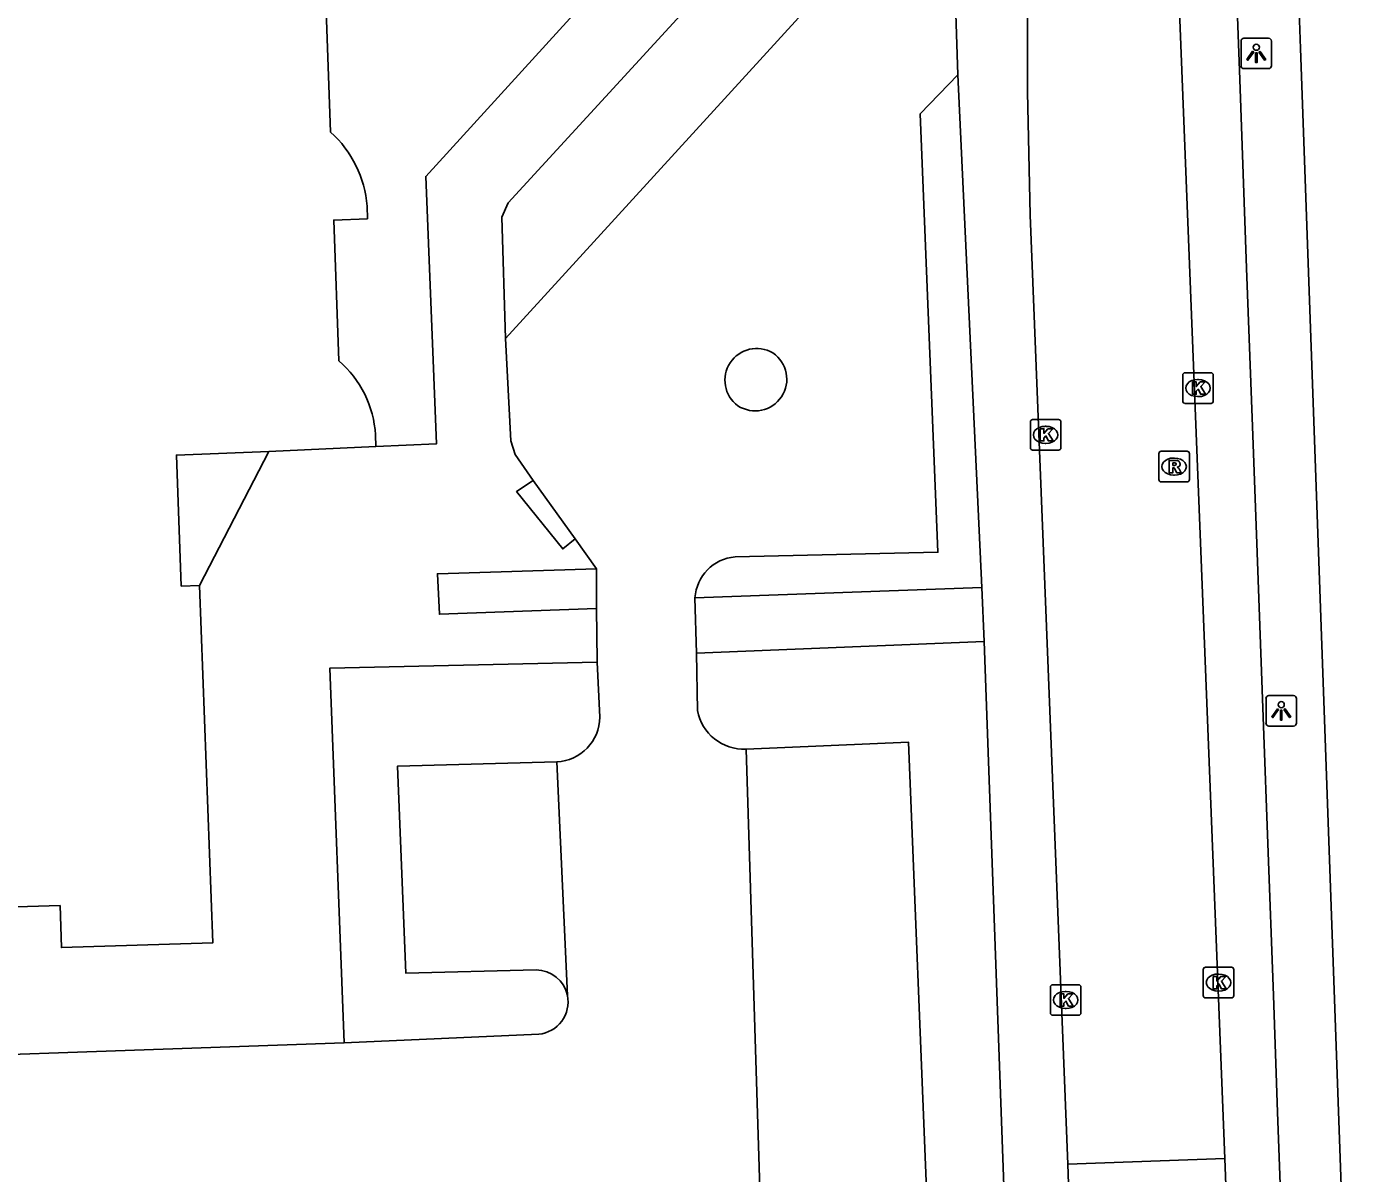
# Model space of a CAD drawing. Extents: x 161084 to 161928, y 385355 to 386522.
# Drawn here: x 161526.81 to 161570.12, y 386405.76 to 386443.32 of the extents above; entities that cross this region are included whole.
import ezdxf

# ---------------------------------------------------------------- set-up
doc = ezdxf.new("R2010")
doc.units = 0
for name, color, linetype in [('IMGEO_Kolk', 7, 'Continuous'), ('IMGEO_Lichtpunt', 7, 'Continuous'), ('IMGEO_Muur', 7, 'Continuous'), ('IMGEO_Pand', 7, 'Continuous'), ('IMGEO_Parkeervlak_open', 7, 'Continuous'), ('IMGEO_Rijbaan_lokaal_open', 7, 'Continuous'), ('IMGEO_Rioolput', 7, 'Continuous'), ('IMGEO_Voetpad_open', 7, 'Continuous')]:
    doc.layers.add(name, color=color, linetype=linetype)

msp = doc.modelspace()

# ---------------------------------------------------------------- linework, layer by layer
at = {"layer": 'IMGEO_Kolk'}
for p, q in [((161564.662, 386431.052), (161564.662, 386431.904)), ((161564.737, 386431.978), (161565.589, 386431.978)), ((161565.663, 386431.904), (161565.663, 386431.052)), ((161565.15, 386431.758), (161565.175, 386431.758)), ((161565.173, 386431.198), (161565.148, 386431.198)), ((161565.589, 386430.978), (161564.737, 386430.978)), ((161559.674, 386429.52), (161559.674, 386430.372)), ((161559.749, 386430.446), (161560.601, 386430.446)), ((161560.162, 386430.226), (161560.187, 386430.226)), ((161560.675, 386430.372), (161560.675, 386429.52)), ((161560.601, 386429.446), (161559.749, 386429.446)), ((161560.185, 386429.666), (161560.16, 386429.666)), ((161565.335, 386411.588), (161565.335, 386412.44)), ((161565.41, 386412.514), (161566.262, 386412.514)), ((161566.336, 386412.44), (161566.336, 386411.588)), ((161565.823, 386412.294), (161565.848, 386412.294)), ((161560.331, 386411.019), (161560.331, 386411.871)), ((161560.406, 386411.945), (161561.258, 386411.945)), ((161560.819, 386411.725), (161560.844, 386411.725)), ((161561.332, 386411.871), (161561.332, 386411.019)), ((161565.846, 386411.734), (161565.821, 386411.734)), ((161560.842, 386411.165), (161560.817, 386411.165)), ((161566.262, 386411.514), (161565.41, 386411.514)), ((161561.258, 386410.945), (161560.406, 386410.945))]:
    msp.add_line(p, q, dxfattribs=at)
for points in [[(161564.662, 386431.052), (161564.662, 386431.904)], [(161564.737, 386431.978), (161565.589, 386431.978)], [(161565.663, 386431.904), (161565.663, 386431.052)], [(161564.983, 386431.678), (161565.106, 386431.678), (161565.106, 386431.527), (161565.236, 386431.678), (161565.4, 386431.678), (161565.254, 386431.527), (161565.407, 386431.278), (161565.255, 386431.278), (161565.17, 386431.442), (161565.106, 386431.375), (161565.106, 386431.278), (161564.983, 386431.278), (161564.983, 386431.678)], [(161565.589, 386430.978), (161564.737, 386430.978)], [(161559.674, 386429.52), (161559.674, 386430.372)], [(161559.749, 386430.446), (161560.601, 386430.446)], [(161560.675, 386430.372), (161560.675, 386429.52)], [(161559.995, 386430.146), (161560.118, 386430.146), (161560.118, 386429.995), (161560.248, 386430.146), (161560.412, 386430.146), (161560.266, 386429.995), (161560.419, 386429.746), (161560.267, 386429.746), (161560.182, 386429.91), (161560.118, 386429.843), (161560.118, 386429.746), (161559.995, 386429.746), (161559.995, 386430.146)], [(161560.601, 386429.446), (161559.749, 386429.446)], [(161565.335, 386411.588), (161565.335, 386412.44)], [(161565.41, 386412.514), (161566.262, 386412.514)], [(161566.336, 386412.44), (161566.336, 386411.588)], [(161565.656, 386412.214), (161565.779, 386412.214), (161565.779, 386412.063), (161565.909, 386412.214), (161566.073, 386412.214), (161565.927, 386412.063), (161566.08, 386411.814), (161565.928, 386411.814), (161565.843, 386411.978), (161565.779, 386411.911), (161565.779, 386411.814), (161565.656, 386411.814), (161565.656, 386412.214)], [(161560.331, 386411.019), (161560.331, 386411.871)], [(161560.406, 386411.945), (161561.258, 386411.945)], [(161560.652, 386411.645), (161560.775, 386411.645), (161560.775, 386411.494), (161560.905, 386411.645), (161561.069, 386411.645), (161560.923, 386411.494), (161561.076, 386411.245), (161560.924, 386411.245), (161560.839, 386411.409), (161560.775, 386411.342), (161560.775, 386411.245), (161560.652, 386411.245), (161560.652, 386411.645)], [(161561.332, 386411.871), (161561.332, 386411.019)], [(161566.262, 386411.514), (161565.41, 386411.514)], [(161561.258, 386410.945), (161560.406, 386410.945)]]:
    msp.add_lwpolyline(points, dxfattribs=at)
for centre, start, end in [((161564.739, 386431.902), 91.552, 178.448), ((161564.739, 386431.902), 91.552, 178.448), ((161565.587, 386431.902), 1.552, 88.448), ((161565.587, 386431.902), 1.552, 88.448), ((161564.739, 386431.054), 181.552, 268.448), ((161564.739, 386431.054), 181.552, 268.448), ((161565.587, 386431.054), 271.552, 358.448), ((161565.587, 386431.054), 271.552, 358.448), ((161559.751, 386430.37), 91.552, 178.448), ((161559.751, 386430.37), 91.552, 178.448), ((161560.599, 386430.37), 1.552, 88.448), ((161560.599, 386430.37), 1.552, 88.448), ((161559.751, 386429.522), 181.552, 268.448), ((161559.751, 386429.522), 181.552, 268.448), ((161560.599, 386429.522), 271.552, 358.448), ((161560.599, 386429.522), 271.552, 358.448), ((161565.412, 386412.438), 91.552, 178.448), ((161565.412, 386412.438), 91.552, 178.448), ((161566.26, 386412.438), 1.552, 88.448), ((161566.26, 386412.438), 1.552, 88.448), ((161560.408, 386411.869), 91.552, 178.448), ((161560.408, 386411.869), 91.552, 178.448), ((161561.256, 386411.869), 1.552, 88.448), ((161561.256, 386411.869), 1.552, 88.448), ((161565.412, 386411.59), 181.552, 268.448), ((161565.412, 386411.59), 181.552, 268.448), ((161566.26, 386411.59), 271.552, 358.448), ((161566.26, 386411.59), 271.552, 358.448), ((161560.408, 386411.021), 181.552, 268.448), ((161560.408, 386411.021), 181.552, 268.448), ((161561.256, 386411.021), 271.552, 358.448), ((161561.256, 386411.021), 271.552, 358.448)]:
    msp.add_arc(centre, 0.0765, start, end, dxfattribs=at)
for centre, major_axis, ratio, start_param, end_param in [((161565.149, 386431.478), (-0.387, 0.002), 0.722429, 4.712389, 7.853982), ((161565.174, 386431.478), (-0.39, 0.002), 0.717154, 1.570796, 4.712389), ((161560.161, 386429.946), (-0.387, 0.002), 0.722429, 4.712389, 7.853982), ((161560.186, 386429.946), (-0.39, 0.002), 0.717154, 1.570796, 4.712389), ((161565.822, 386412.014), (-0.387, 0.002), 0.722429, 4.712389, 7.853982), ((161565.847, 386412.014), (-0.39, 0.002), 0.717154, 1.570796, 4.712389), ((161560.818, 386411.445), (-0.387, 0.002), 0.722429, 4.712389, 7.853982), ((161560.843, 386411.445), (-0.39, 0.002), 0.717154, 1.570796, 4.712389)]:
    msp.add_ellipse(centre, major_axis=major_axis, ratio=ratio, start_param=start_param, end_param=end_param, dxfattribs=at)
at = {"layer": 'IMGEO_Lichtpunt'}
for p, q in [((161566.572, 386442.84), (161566.572, 386442.033)), ((161566.572, 386442.84), (161566.572, 386442.033)), ((161567.474, 386442.935), (161566.666, 386442.935)), ((161567.474, 386442.935), (161566.666, 386442.935)), ((161567.568, 386442.033), (161567.568, 386442.84)), ((161567.568, 386442.033), (161567.568, 386442.84)), ((161566.666, 386441.939), (161567.474, 386441.939)), ((161566.666, 386441.939), (161567.474, 386441.939)), ((161567.389, 386421.315), (161567.389, 386420.508)), ((161567.389, 386421.315), (161567.389, 386420.508)), ((161568.291, 386421.41), (161567.483, 386421.41)), ((161568.291, 386421.41), (161567.483, 386421.41)), ((161568.385, 386420.508), (161568.385, 386421.315)), ((161568.385, 386420.508), (161568.385, 386421.315)), ((161567.483, 386420.414), (161568.291, 386420.414)), ((161567.483, 386420.414), (161568.291, 386420.414))]:
    msp.add_line(p, q, dxfattribs=at)
for points in [[(161566.946, 386442.504), (161566.985, 386442.476), (161566.797, 386442.214), (161566.759, 386442.241), (161566.946, 386442.504)], [(161567.048, 386442.456), (161567.095, 386442.456), (161567.095, 386442.134), (161567.048, 386442.134), (161567.048, 386442.456)], [(161567.158, 386442.476), (161567.196, 386442.503), (161567.383, 386442.241), (161567.344, 386442.213), (161567.158, 386442.476)], [(161567.763, 386420.979), (161567.802, 386420.951), (161567.614, 386420.689), (161567.576, 386420.716), (161567.763, 386420.979)], [(161567.865, 386420.931), (161567.912, 386420.931), (161567.912, 386420.609), (161567.865, 386420.609), (161567.865, 386420.931)], [(161567.975, 386420.951), (161568.013, 386420.978), (161568.2, 386420.716), (161568.161, 386420.688), (161567.975, 386420.951)]]:
    msp.add_lwpolyline(points, dxfattribs=at)
for centre in [(161567.071, 386442.638), (161567.888, 386421.113)]:
    msp.add_circle(centre, 0.0994, dxfattribs=at)
for centre, start, end in [((161566.666, 386442.84), 90, 180), ((161566.666, 386442.84), 90, 180), ((161567.474, 386442.84), 0, 90), ((161567.474, 386442.84), 0, 90), ((161566.666, 386442.033), 180, 270), ((161566.666, 386442.033), 180, 270), ((161567.474, 386442.033), 270, 0), ((161567.474, 386442.033), 270, 360), ((161567.483, 386421.315), 90, 180), ((161567.483, 386421.315), 90, 180), ((161568.291, 386421.315), 0, 90), ((161568.291, 386421.315), 0, 90), ((161567.483, 386420.508), 180, 270), ((161567.483, 386420.508), 180, 270), ((161568.291, 386420.508), 270, 0), ((161568.291, 386420.508), 270, 360)]:
    msp.add_arc(centre, 0.0946, start, end, dxfattribs=at)
at = {"layer": 'IMGEO_Muur'}
msp.add_lwpolyline([(161568.518, 386442.6), (161567.994, 386457.272)], dxfattribs=at)
at = {"layer": 'IMGEO_Pand'}
for points in [[(161536.769, 386439.858), (161536.598, 386444.461), (161537.698, 386444.501), (161537.683, 386444.916)], [(161537.035, 386432.37), (161536.871, 386436.981), (161537.973, 386437.02), (161537.962, 386437.433)], [(161538.247, 386429.565), (161538.238, 386429.943)], [(161532.474, 386425.02), (161531.876, 386424.998), (161531.723, 386429.287), (161534.751, 386429.398)], [(161534.751, 386429.398), (161538.247, 386429.565)], [(161514.349, 386412.72), (161517.555, 386412.823), (161517.588, 386411.784), (161517.997, 386411.797), (161517.92, 386414.226), (161520.439, 386414.306), (161520.481, 386412.967), (161525.049, 386413.112), (161525.084, 386412.026), (161525.494, 386412.039), (161525.417, 386414.458), (161527.912, 386414.537), (161527.956, 386413.158), (161532.917, 386413.318), (161532.474, 386425.02)]]:
    msp.add_lwpolyline(points, dxfattribs=at)
for centre, radius, start, end in [((161534.332, 386437.153), 3.641, 4.4079, 47.9827), ((161534.784, 386429.743), 3.459, 3.3175, 49.4153)]:
    msp.add_arc(centre, radius, start, end, dxfattribs=at)
at = {"layer": 'IMGEO_Parkeervlak_open'}
for points in [[(161551.996, 386404.696), (161556.282, 386404.955), (161555.691, 386419.883), (161550.367, 386419.658)], [(161543.494, 386412.434), (161539.234, 386412.317), (161538.957, 386419.099), (161544.174, 386419.241)]]:
    msp.add_lwpolyline(points, dxfattribs=at)
msp.add_arc((161543.472, 386411.356), 1.078, 12.5184, 88.818, dxfattribs=at)
at = {"layer": 'IMGEO_Rijbaan_lokaal_open'}
for points in [[(161566.045, 386406.257), (161564.012, 386457.639)], [(161542.488, 386433.106), (161557.062, 386449.052)], [(161557.062, 386449.052), (161557.297, 386441.732)], [(161560.897, 386406.07), (161559.666, 386437.135), (161559.58, 386441.183), (161559.58, 386443.716)], [(161557.297, 386441.732), (161556.068, 386440.454), (161556.646, 386426.104), (161550.007, 386425.954)], [(161542.488, 386433.106), (161542.666, 386429.756), (161542.811, 386429.3), (161543.399, 386428.451)], [(161544.773, 386426.545), (161543.399, 386428.451)], [(161544.773, 386426.545), (161545.47, 386425.557)], [(161545.477, 386424.259), (161545.47, 386425.557)], [(161548.747, 386422.799), (161548.694, 386424.615)], [(161545.477, 386424.259), (161545.498, 386422.532), (161545.498, 386422.504)], [(161548.747, 386422.799), (161548.775, 386420.924)], [(161545.581, 386420.702), (161545.498, 386422.504)], [(161550.367, 386419.658), (161550.864, 386403.861), (161551.027, 386403.69)], [(161544.524, 386411.59), (161544.174, 386419.241)], [(161537.215, 386410.045), (161543.583, 386410.322)], [(161537.215, 386410.045), (161517.24, 386409.347), (161517.276, 386409.513), (161514.466, 386409.416)], [(161560.897, 386406.07), (161566.045, 386406.257)], [(161561.005, 386403.158), (161560.897, 386406.07)], [(161566.15, 386403.361), (161566.045, 386406.257)]]:
    msp.add_lwpolyline(points, dxfattribs=at)
for centre, radius, start, end in [((161550.712, 386431.737), 1.037, 59.2351, 233.7684), ((161550.666, 386431.768), 1.036, 236.825, 56.1785), ((161550.135, 386424.515), 1.444, 95.0765, 176.0469), ((161544.1, 386420.72), 1.481, 272.8617, 359.2956), ((161550.298, 386421.205), 1.549, 190.457, 272.5577), ((161543.472, 386411.387), 1.071, 275.9394, 10.9014)]:
    msp.add_arc(centre, radius, start, end, dxfattribs=at)
at = {"layer": 'IMGEO_Rioolput'}
for p, q in [((161563.879, 386428.482), (161563.879, 386429.334)), ((161563.954, 386429.408), (161564.806, 386429.408)), ((161564.88, 386429.334), (161564.88, 386428.482)), ((161564.367, 386429.188), (161564.392, 386429.188)), ((161564.39, 386428.628), (161564.365, 386428.628)), ((161564.806, 386428.408), (161563.954, 386428.408))]:
    msp.add_line(p, q, dxfattribs=at)
for points in [[(161563.879, 386428.482), (161563.879, 386429.334)], [(161563.954, 386429.408), (161564.806, 386429.408)], [(161564.88, 386429.334), (161564.88, 386428.482)], [(161564.468, 386429.106), (161564.216, 386429.108), (161564.216, 386428.708)], [(161564.216, 386428.708), (161564.34, 386428.708), (161564.34, 386428.87), (161564.351, 386428.87)], [(161564.394, 386429.027), (161564.34, 386429.027), (161564.34, 386428.946)], [(161564.34, 386428.946), (161564.392, 386428.946)], [(161564.398, 386428.841), (161564.469, 386428.708), (161564.609, 386428.708), (161564.544, 386428.834)], [(161564.806, 386428.408), (161563.954, 386428.408)]]:
    msp.add_lwpolyline(points, dxfattribs=at)
for centre, radius, start, end in [((161563.956, 386429.332), 0.0765, 91.552, 178.448), ((161563.956, 386429.332), 0.0765, 91.552, 178.448), ((161564.804, 386429.332), 0.0765, 1.552, 88.448), ((161564.804, 386429.332), 0.0765, 1.552, 88.448), ((161564.35, 386428.817), 0.0533, 26.0293, 88.6989), ((161564.376, 386429.135), 0.19, 274.7715, 282.9687), ((161564.4, 386428.931), 0.0964, 77.0061, 93.1865), ((161564.414, 386428.988), 0.0378, 276.6634, 79.6772), ((161564.467, 386428.996), 0.109, 350.3612, 89.416), ((161564.465, 386428.996), 0.112, 277.5842, 350.9817), ((161564.449, 386428.781), 0.108, 29.5134, 73.7905), ((161563.956, 386428.484), 0.0765, 181.552, 268.448), ((161563.956, 386428.484), 0.0765, 181.552, 268.448), ((161564.804, 386428.484), 0.0765, 271.552, 358.448), ((161564.804, 386428.484), 0.0765, 271.552, 358.448)]:
    msp.add_arc(centre, radius, start, end, dxfattribs=at)
for centre, major_axis, ratio, start_param, end_param in [((161564.366, 386428.908), (-0.387, 0.002), 0.722429, 4.712389, 7.853982), ((161564.391, 386428.908), (-0.39, 0.002), 0.717154, 1.570796, 4.712389)]:
    msp.add_ellipse(centre, major_axis=major_axis, ratio=ratio, start_param=start_param, end_param=end_param, dxfattribs=at)
at = {"layer": 'IMGEO_Voetpad_open'}
for points in [[(161567.522, 386471.288), (161567.994, 386457.272), (161568.518, 386442.6), (161570.26, 386393.761), (161572.389, 386335.756), (161635.223, 386338.014)], [(161538.247, 386429.565), (161540.237, 386429.653), (161539.885, 386438.41), (161556.72, 386456.893)], [(161569.605, 386357.84), (161569.422, 386362.837), (161569.282, 386366.639), (161569.08, 386372.128), (161568.94, 386375.945), (161568.741, 386381.348), (161568.602, 386385.144), (161568.419, 386390.125), (161568.278, 386393.954), (161568.094, 386398.945), (161567.954, 386402.767), (161567.77, 386407.772), (161567.629, 386411.596), (161567.446, 386416.571), (161567.305, 386420.404), (161567.085, 386426.395), (161566.945, 386430.223), (161566.754, 386435.405), (161566.527, 386441.578), (161566.032, 386455.047)], [(161557.087, 386449.967), (161554.268, 386449.911), (161554.175, 386449.896), (161554.085, 386449.873), (161553.996, 386449.841), (161553.911, 386449.802), (161553.829, 386449.756), (161553.752, 386449.702), (161553.68, 386449.642), (161553.61, 386449.571), (161542.577, 386437.546), (161542.376, 386437.077), (161542.488, 386433.106)], [(161557.297, 386441.732), (161558.089, 386424.953)], [(161534.751, 386429.398), (161532.474, 386425.02)], [(161543.399, 386428.451), (161542.857, 386428.09), (161544.368, 386426.211), (161544.773, 386426.545)], [(161545.47, 386425.557), (161540.263, 386425.398), (161540.332, 386424.072), (161545.477, 386424.259)], [(161548.694, 386424.615), (161558.089, 386424.953)], [(161558.089, 386424.953), (161558.165, 386423.18)], [(161558.165, 386423.18), (161548.747, 386422.799)], [(161558.165, 386423.18), (161560.76, 386351.284)], [(161545.498, 386422.504), (161536.739, 386422.305), (161537.215, 386410.045)]]:
    msp.add_lwpolyline(points, dxfattribs=at)

doc.saveas('drawing.dxf')
